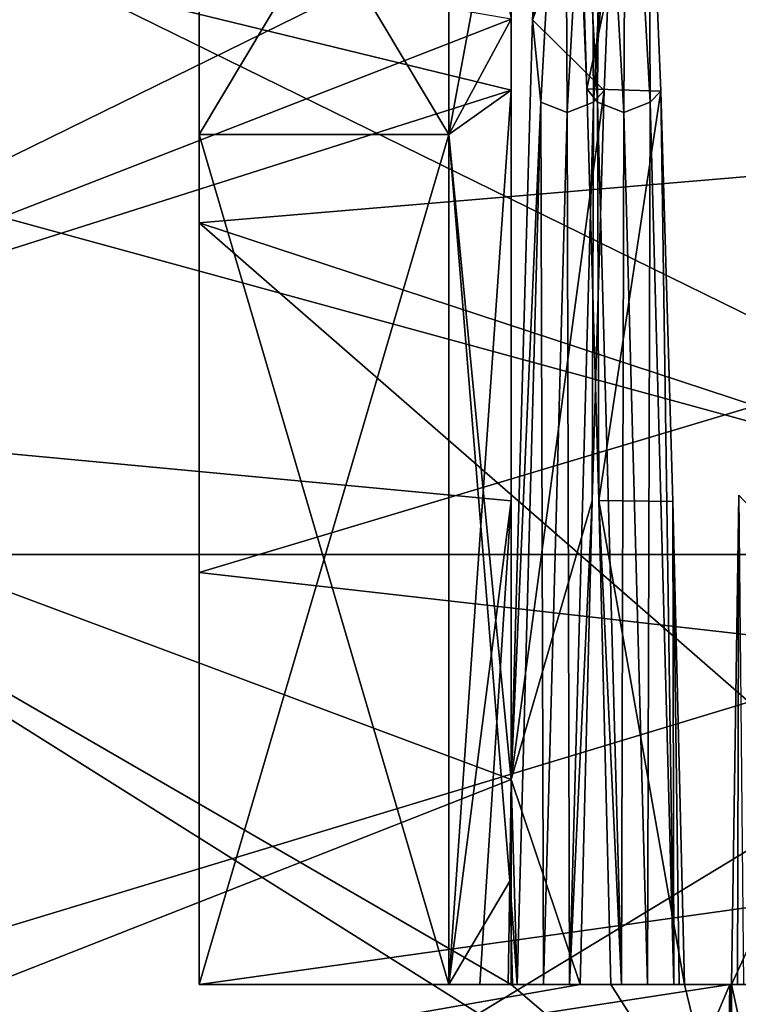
# Model space of a CAD drawing. Header units: millimetres. Extents: x -52 to 107, y -6 to 112.
# Tile 300 of 354: x 86.06 to 91.82, y 17.59 to 25.48. Entities that reach past the tile are written whole.
import ezdxf

# ---------------------------------------------------------------- set-up
doc = ezdxf.new("R2010")
doc.units = ezdxf.units.MM
doc.header["$LTSCALE"] = 65.185185
for name, color, linetype in [('3540', 7, 'CONTINUOUS'), ('3541', 7, 'CONTINUOUS'), ('3543', 7, 'CONTINUOUS'), ('3544', 7, 'CONTINUOUS'), ('3546', 7, 'CONTINUOUS'), ('3547', 7, 'CONTINUOUS'), ('3559', 7, 'CONTINUOUS'), ('3561', 7, 'CONTINUOUS'), ('3562', 7, 'CONTINUOUS'), ('3567', 7, 'CONTINUOUS'), ('3648', 7, 'CONTINUOUS'), ('3657', 7, 'CONTINUOUS'), ('3664', 7, 'CONTINUOUS'), ('3862', 7, 'CONTINUOUS'), ('3863', 7, 'CONTINUOUS'), ('3864', 7, 'CONTINUOUS'), ('3902', 7, 'CONTINUOUS'), ('3905', 7, 'CONTINUOUS'), ('3906', 7, 'CONTINUOUS'), ('3910', 7, 'CONTINUOUS'), ('3911', 7, 'CONTINUOUS'), ('3919', 7, 'CONTINUOUS'), ('3940', 7, 'CONTINUOUS')]:
    doc.layers.add(name, color=color, linetype=linetype)

msp = doc.modelspace()

# ---------------------------------------------------------------- linework, layer by layer
at = {"layer": '3540', "color": 7, "linetype": 'CONTINUOUS', "true_color": 0x3e84f2}
for points in [[(91.765, 17.7513, -12.1729), (93, 20.4228, -12.8393), (91.8236, 21.6698, -11.0685), (91.765, 17.7513, -12.1729)], [(93, 12.0797, -12.8393), (93, 20.4228, -12.8393), (91.765, 17.7513, -12.1729), (93, 12.0797, -12.8393)], [(91.75, 11.014, -11.074), (93, 12.0797, -12.8393), (91.765, 17.7513, -12.1729), (91.75, 11.014, -11.074)], [(91.75, 17.7513, -12.1578), (91.75, 11.014, -11.074), (91.7575, 17.7513, -12.1654), (91.75, 17.7513, -12.1578)], [(91.7575, 17.7513, -12.1654), (91.75, 11.014, -11.074), (91.765, 17.7513, -12.1729), (91.7575, 17.7513, -12.1654)]]:
    msp.add_3dface(points, dxfattribs=at)
at = {"layer": '3541', "color": 7, "linetype": 'CONTINUOUS', "true_color": 0x3e84f2}
for points in [[(90.8392, 27.2589, -5.3754), (90.9349, 28.4091, -1.5), (90.1714, 25.4782, -8.0576), (90.8392, 27.2589, -5.3754)], [(90.1714, 25.4782, -8.0576), (90.9349, 28.4091, -1.5), (90.3432, 28.4091, -1.5), (90.1714, 25.4782, -8.0576)], [(90.7436, 24.9119, -8.6635), (90.8392, 27.2589, -5.3754), (90.1714, 25.4782, -8.0576), (90.7436, 24.9119, -8.6635)], [(82.012, 26.8601, -6.125), (82.012, 22.3763, -10.6088), (90, 25.4842, -8.0508), (82.012, 26.8601, -6.125)], [(90, 25.4842, -8.0508), (82.012, 22.3763, -10.6088), (90, 19.3927, -11.8403), (90, 25.4842, -8.0508)], [(90, 19.3927, -11.8403), (90.7436, 24.9119, -8.6635), (90.1714, 25.4782, -8.0576), (90, 19.3927, -11.8403)], [(90.648, 21.624, -11.0089), (90.7436, 24.9119, -8.6635), (90, 19.3927, -11.8403), (90.648, 21.624, -11.0089)], [(82.012, 22.3763, -10.6088), (82.012, 16.2513, -12.25), (90, 19.3927, -11.8403), (82.012, 22.3763, -10.6088)], [(90.5523, 17.7513, -12.1578), (90.648, 21.624, -11.0089), (90, 19.3927, -11.8403), (90.5523, 17.7513, -12.1578)], [(82.012, 16.2513, -12.25), (90.5523, 17.7513, -12.1578), (90, 19.3927, -11.8403), (82.012, 16.2513, -12.25)], [(91.75, 17.7513, -12.1578), (90.5523, 17.7513, -12.1578), (82.012, 16.2513, -12.25), (91.75, 17.7513, -12.1578)], [(91.75, 17.7513, -12.1578), (82.012, 16.2513, -12.25), (90.4814, 14.7513, -12.1578), (91.75, 17.7513, -12.1578)], [(91.7037, 14.7513, -12.1578), (91.75, 17.7513, -12.1578), (90.4814, 14.7513, -12.1578), (91.7037, 14.7513, -12.1578)], [(91.75, 11.014, -11.074), (91.75, 17.7513, -12.1578), (91.7037, 14.7513, -12.1578), (91.75, 11.014, -11.074)]]:
    msp.add_3dface(points, dxfattribs=at)
at = {"layer": '3543', "color": 7, "linetype": 'CONTINUOUS', "true_color": 0x3e84f2}
for points in [[(92.012, 17.7513, 12.4218), (92.2766, 17.7513, 12.6883), (91.75, 16.2513, 12.25), (92.012, 17.7513, 12.4218)], [(91.75, 16.2513, 12.25), (92.2766, 17.7513, 12.6883), (92.3181, 14.7513, 12.73), (91.75, 16.2513, 12.25)], [(91.75, 17.7513, 12.1578), (92.012, 17.7513, 12.4218), (91.75, 16.2513, 12.25), (91.75, 17.7513, 12.1578)]]:
    msp.add_3dface(points, dxfattribs=at)
at = {"layer": '3544', "color": 7, "linetype": 'CONTINUOUS', "true_color": 0x3e84f2}
for points in [[(90, 24.9133, 8.6621), (82.012, 26.8601, 6.125), (90, 27.2599, 5.3733), (90, 24.9133, 8.6621)], [(90.5095, 27.2632, 5.3665), (91.1015, 27.2593, 5.3746), (90.605, 24.924, 8.6514), (90.5095, 27.2632, 5.3665)], [(91.1015, 27.2593, 5.3746), (91.1974, 24.9065, 8.6689), (90.605, 24.924, 8.6514), (91.1015, 27.2593, 5.3746)], [(82.012, 22.3763, 10.6088), (82.012, 26.8601, 6.125), (90, 24.9133, 8.6621), (82.012, 22.3763, 10.6088)], [(90, 21.6245, 11.0087), (82.012, 22.3763, 10.6088), (90, 24.9133, 8.6621), (90, 21.6245, 11.0087)], [(90.605, 24.924, 8.6514), (91.1974, 24.9065, 8.6689), (90.7009, 21.6287, 11.0066), (90.605, 24.924, 8.6514)], [(91.1974, 24.9065, 8.6689), (91.2929, 21.6202, 11.0108), (90.7009, 21.6287, 11.0066), (91.1974, 24.9065, 8.6689)], [(82.012, 22.3763, 10.6088), (91.75, 16.2513, 12.25), (82.012, 16.2513, 12.25), (82.012, 22.3763, 10.6088)], [(91.75, 16.2513, 12.25), (82.012, 22.3763, 10.6088), (90, 17.7513, 12.1578), (91.75, 16.2513, 12.25)], [(90, 17.7513, 12.1578), (82.012, 22.3763, 10.6088), (90, 21.6245, 11.0087), (90, 17.7513, 12.1578)], [(91.2929, 21.6202, 11.0108), (91.3884, 17.7513, 12.1578), (90.7009, 21.6287, 11.0066), (91.2929, 21.6202, 11.0108)], [(90.7009, 21.6287, 11.0066), (91.3884, 17.7513, 12.1578), (90.7967, 17.7513, 12.1578), (90.7009, 21.6287, 11.0066)], [(91.75, 16.2513, 12.25), (90, 17.7513, 12.1578), (90.7967, 17.7513, 12.1578), (91.75, 16.2513, 12.25)], [(91.3884, 17.7513, 12.1578), (91.75, 16.2513, 12.25), (90.7967, 17.7513, 12.1578), (91.3884, 17.7513, 12.1578)], [(91.75, 17.7513, 12.1578), (91.75, 16.2513, 12.25), (91.3884, 17.7513, 12.1578), (91.75, 17.7513, 12.1578)]]:
    msp.add_3dface(points, dxfattribs=at)
at = {"layer": '3546', "color": 7, "linetype": 'CONTINUOUS', "true_color": 0x3e84f2}
for points in [[(79.5, 25.6559, -12.9442), (79.5, 29.1955, -9.4046), (95.8, 21.1957, -15.2168), (79.5, 25.6559, -12.9442)], [(95.8, 21.1957, -15.2168), (79.5, 29.1955, -9.4046), (95.8, 29.1955, -9.4046), (95.8, 21.1957, -15.2168)], [(79.5, 21.1957, -15.2168), (79.5, 25.6559, -12.9442), (95.8, 21.1957, -15.2168), (79.5, 21.1957, -15.2168)], [(79.5, 16.2513, -16), (79.5, 21.1957, -15.2168), (95.8, 11.3068, -15.2168), (79.5, 16.2513, -16)], [(95.8, 11.3068, -15.2168), (79.5, 21.1957, -15.2168), (95.8, 21.1957, -15.2168), (95.8, 11.3068, -15.2168)]]:
    msp.add_3dface(points, dxfattribs=at)
at = {"layer": '3547', "color": 7, "linetype": 'CONTINUOUS', "true_color": 0x3e84f2}
for points in [[(79.5, 25.6559, 12.9442), (79.5, 21.1957, 15.2168), (95.8, 29.1955, 9.4046), (79.5, 25.6559, 12.9442)], [(95.8, 29.1955, 9.4046), (79.5, 21.1957, 15.2168), (95.8, 21.1957, 15.2168), (95.8, 29.1955, 9.4046)], [(79.5, 16.2513, 16), (79.5, 11.3068, 15.2168), (95.8, 21.1957, 15.2168), (79.5, 16.2513, 16)], [(95.8, 21.1957, 15.2168), (79.5, 11.3068, 15.2168), (95.8, 11.3068, 15.2168), (95.8, 21.1957, 15.2168)], [(79.5, 21.1957, 15.2168), (79.5, 16.2513, 16), (95.8, 21.1957, 15.2168), (79.5, 21.1957, 15.2168)]]:
    msp.add_3dface(points, dxfattribs=at)
at = {"layer": '3559', "linetype": 'CONTINUOUS'}
for points in [[(94.5, 26.8961, 1.5), (100.5, 24.9482, 6.3187), (87.5, 26.8961, 1.5), (94.5, 26.8961, 1.5)], [(87.5, 26.8961, 1.5), (100.5, 24.9482, 6.3187), (87.5, 23.8527, 7.6014), (87.5, 26.8961, 1.5)], [(100.5, 24.9482, 6.3187), (100.5, 19.5732, 10.2238), (87.5, 23.8527, 7.6014), (100.5, 24.9482, 6.3187)], [(87.5, 23.8527, 7.6014), (100.5, 19.5732, 10.2238), (94.5, 17.7513, 10.6448), (87.5, 23.8527, 7.6014)], [(87.5, 17.7513, 10.6448), (87.5, 23.8527, 7.6014), (94.5, 17.7513, 10.6448), (87.5, 17.7513, 10.6448)]]:
    msp.add_3dface(points, dxfattribs=at)
at = {"layer": '3561', "linetype": 'CONTINUOUS'}
for points in [[(89.5, 24.5598, 8.3085), (89.5, 27.9051, 1.5), (87.5, 24.5598, 8.3085), (89.5, 24.5598, 8.3085)], [(87.5, 24.5598, 8.3085), (89.5, 27.9051, 1.5), (87.5, 27.9051, 1.5), (87.5, 24.5598, 8.3085)], [(89.5, 17.7513, 11.6539), (89.5, 24.5598, 8.3085), (87.5, 17.7513, 11.6539), (89.5, 17.7513, 11.6539)], [(87.5, 17.7513, 11.6539), (89.5, 24.5598, 8.3085), (87.5, 24.5598, 8.3085), (87.5, 17.7513, 11.6539)]]:
    msp.add_3dface(points, dxfattribs=at)
at = {"layer": '3562', "linetype": 'CONTINUOUS'}
for points in [[(90, 27.2599, 5.3733), (89.5, 27.9051, 1.5), (89.5, 24.5598, 8.3085), (90, 27.2599, 5.3733)], [(90, 24.9133, 8.6621), (90, 27.2599, 5.3733), (89.5, 24.5598, 8.3085), (90, 24.9133, 8.6621)], [(90, 21.6245, 11.0087), (90, 24.9133, 8.6621), (89.5, 17.7513, 11.6539), (90, 21.6245, 11.0087)], [(90, 24.9133, 8.6621), (89.5, 24.5598, 8.3085), (89.5, 17.7513, 11.6539), (90, 24.9133, 8.6621)], [(90, 21.6245, 11.0087), (89.5, 17.7513, 11.6539), (89.7487, 17.7513, 11.9046), (90, 21.6245, 11.0087)], [(90, 17.7513, 12.1578), (90, 21.6245, 11.0087), (89.7487, 17.7513, 11.9046), (90, 17.7513, 12.1578)]]:
    msp.add_3dface(points, dxfattribs=at)
at = {"layer": '3567', "linetype": 'CONTINUOUS'}
for points in [[(100.5, 24.9482, -6.3187), (100.5, 27.0013), (87.5, 25.8709, -4.7983), (100.5, 24.9482, -6.3187)], [(87.5, 23.8527, -7.6014), (100.5, 24.9482, -6.3187), (87.5, 25.8709, -4.7983), (87.5, 23.8527, -7.6014)], [(100.5, 19.5732, -10.2238), (100.5, 24.9482, -6.3187), (87.5, 21.0496, -9.6197), (100.5, 19.5732, -10.2238)], [(87.5, 21.0496, -9.6197), (100.5, 24.9482, -6.3187), (87.5, 23.8527, -7.6014), (87.5, 21.0496, -9.6197)], [(87.5, 17.7513, -10.6448), (100.5, 19.5732, -10.2238), (87.5, 21.0496, -9.6197), (87.5, 17.7513, -10.6448)], [(94.5, 17.7513, -10.6448), (100.5, 19.5732, -10.2238), (87.5, 17.7513, -10.6448), (94.5, 17.7513, -10.6448)]]:
    msp.add_3dface(points, dxfattribs=at)
at = {"layer": '3648', "linetype": 'CONTINUOUS'}
for points in [[(87.5, 17.7513, 10.6448), (94.5, 17.7513, 10.6448), (87.5, 17.7513, 11.6539), (87.5, 17.7513, 10.6448)], [(94.5, 17.7513, 10.6448), (89.5, 17.7513, 11.6539), (87.5, 17.7513, 11.6539), (94.5, 17.7513, 10.6448)], [(89.5, 17.7513, 11.6539), (94.5, 17.7513, 10.6448), (89.7487, 17.7513, 11.9046), (89.5, 17.7513, 11.6539)], [(94.5, 17.7513, 10.6448), (90, 17.7513, 12.1578), (89.7487, 17.7513, 11.9046), (94.5, 17.7513, 10.6448)], [(90.7967, 17.7513, 12.1578), (90, 17.7513, 12.1578), (90.8822, 17.7513, 12.022), (90.7967, 17.7513, 12.1578)], [(90, 17.7513, 12.1578), (94.5, 17.7513, 10.6448), (91.0918, 17.7513, 11.9059), (90, 17.7513, 12.1578)], [(90.8822, 17.7513, 12.022), (90, 17.7513, 12.1578), (91.0918, 17.7513, 11.9059), (90.8822, 17.7513, 12.022)], [(91.0918, 17.7513, 11.9059), (94.5, 17.7513, 10.6448), (91.3022, 17.7513, 12.022), (91.0918, 17.7513, 11.9059)], [(91.3022, 17.7513, 12.022), (94.5, 17.7513, 10.6448), (91.3452, 17.7513, 12.0898), (91.3022, 17.7513, 12.022)], [(94.5, 17.7513, 10.6448), (91.3884, 17.7513, 12.1578), (91.3452, 17.7513, 12.0898), (94.5, 17.7513, 10.6448)], [(91.75, 17.7513, 12.1578), (91.3884, 17.7513, 12.1578), (94.5, 17.7513, 10.6448), (91.75, 17.7513, 12.1578)], [(92.012, 17.7513, 12.4218), (91.75, 17.7513, 12.1578), (94.5, 17.7513, 10.6448), (92.012, 17.7513, 12.4218)]]:
    msp.add_3dface(points, dxfattribs=at)
at = {"layer": '3657', "linetype": 'CONTINUOUS'}
for points in [[(91.75, 17.7513, -12.1578), (87.5, 17.7513, -10.6448), (90.2572, 17.7513, -11.9059), (91.75, 17.7513, -12.1578)], [(87.5, 17.7513, -10.6448), (91.75, 17.7513, -12.1578), (91.813, 17.7513, -12.0973), (87.5, 17.7513, -10.6448)], [(94.5, 17.7513, -10.6448), (87.5, 17.7513, -10.6448), (94.5, 17.7513, -11.6539), (94.5, 17.7513, -10.6448)], [(90.2572, 17.7513, -11.9059), (87.5, 17.7513, -10.6448), (89.5, 17.7513, -11.6539), (90.2572, 17.7513, -11.9059)], [(89.5, 17.7513, -11.6539), (87.5, 17.7513, -10.6448), (87.5, 17.7513, -11.6539), (89.5, 17.7513, -11.6539)], [(94.5, 17.7513, -11.6539), (87.5, 17.7513, -10.6448), (93.8852, 17.7513, -11.9059), (94.5, 17.7513, -11.6539)], [(93.8852, 17.7513, -11.9059), (87.5, 17.7513, -10.6448), (93.6748, 17.7513, -12.022), (93.8852, 17.7513, -11.9059)], [(93.6748, 17.7513, -12.022), (87.5, 17.7513, -10.6448), (92.0712, 17.7513, -11.9059), (93.6748, 17.7513, -12.022)], [(92.0712, 17.7513, -11.9059), (87.5, 17.7513, -10.6448), (91.8608, 17.7513, -12.022), (92.0712, 17.7513, -11.9059)], [(91.8608, 17.7513, -12.022), (87.5, 17.7513, -10.6448), (91.813, 17.7513, -12.0973), (91.8608, 17.7513, -12.022)], [(90.0468, 17.7513, -12.022), (90.2572, 17.7513, -11.9059), (89.5, 17.7513, -11.6539), (90.0468, 17.7513, -12.022)], [(90.0114, 17.7513, -12.0777), (90.0468, 17.7513, -12.022), (89.5, 17.7513, -11.6539), (90.0114, 17.7513, -12.0777)], [(89.976, 17.7513, -12.1336), (90.0114, 17.7513, -12.0777), (89.5, 17.7513, -11.6539), (89.976, 17.7513, -12.1336)], [(90.4668, 17.7513, -12.022), (91.75, 17.7513, -12.1578), (90.2572, 17.7513, -11.9059), (90.4668, 17.7513, -12.022)], [(90.5523, 17.7513, -12.1578), (91.75, 17.7513, -12.1578), (90.4668, 17.7513, -12.022), (90.5523, 17.7513, -12.1578)], [(91.75, 17.7513, -12.1578), (91.7575, 17.7513, -12.1654), (91.813, 17.7513, -12.0973), (91.75, 17.7513, -12.1578)], [(91.7575, 17.7513, -12.1654), (91.765, 17.7513, -12.1729), (91.813, 17.7513, -12.0973), (91.7575, 17.7513, -12.1654)]]:
    msp.add_3dface(points, dxfattribs=at)
at = {"layer": '3664', "linetype": 'CONTINUOUS'}
for points in [[(90.1714, 25.4782, -8.0576), (90.3432, 28.4091, -1.5), (90.4287, 28.2733, -1.5), (90.1714, 25.4782, -8.0576)], [(90.1714, 25.4782, -8.0576), (90.4287, 28.2733, -1.5), (90.2377, 24.818, -8.5667), (90.1714, 25.4782, -8.0576)], [(90, 19.3927, -11.8403), (90.1714, 25.4782, -8.0576), (90.2377, 24.818, -8.5667), (90, 19.3927, -11.8403)], [(90.0468, 17.7513, -12.022), (90, 19.3927, -11.8403), (90.2377, 24.818, -8.5667), (90.0468, 17.7513, -12.022)], [(90, 19.3927, -11.8403), (90.0468, 17.7513, -12.022), (89.988, 18.5768, -12.015), (90, 19.3927, -11.8403)], [(90.0114, 17.7513, -12.0777), (89.976, 17.7513, -12.1336), (89.988, 18.5768, -12.015), (90.0114, 17.7513, -12.0777)], [(90.0468, 17.7513, -12.022), (90.0114, 17.7513, -12.0777), (89.988, 18.5768, -12.015), (90.0468, 17.7513, -12.022)]]:
    msp.add_3dface(points, dxfattribs=at)
at = {"layer": '3862', "linetype": 'CONTINUOUS'}
for points in [[(87.5, 26.8961, 1.5), (87.5, 24.5598, 8.3085), (87.5, 27.9051, 1.5), (87.5, 26.8961, 1.5)], [(87.5, 26.8961, 1.5), (87.5, 23.8527, 7.6014), (87.5, 24.5598, 8.3085), (87.5, 26.8961, 1.5)], [(87.5, 23.8527, 7.6014), (87.5, 17.7513, 10.6448), (87.5, 24.5598, 8.3085), (87.5, 23.8527, 7.6014)], [(87.5, 17.7513, 10.6448), (87.5, 17.7513, 11.6539), (87.5, 24.5598, 8.3085), (87.5, 17.7513, 10.6448)]]:
    msp.add_3dface(points, dxfattribs=at)
at = {"layer": '3863', "linetype": 'CONTINUOUS'}
for points in [[(87.5, 25.8709, -4.7983), (87.5, 27.9051, -1.5), (87.5, 24.5598, -8.3085), (87.5, 25.8709, -4.7983)], [(87.5, 23.8527, -7.6014), (87.5, 25.8709, -4.7983), (87.5, 24.5598, -8.3085), (87.5, 23.8527, -7.6014)], [(87.5, 21.0496, -9.6197), (87.5, 23.8527, -7.6014), (87.5, 24.5598, -8.3085), (87.5, 21.0496, -9.6197)], [(87.5, 17.7513, -11.6539), (87.5, 21.0496, -9.6197), (87.5, 24.5598, -8.3085), (87.5, 17.7513, -11.6539)], [(87.5, 17.7513, -10.6448), (87.5, 21.0496, -9.6197), (87.5, 17.7513, -11.6539), (87.5, 17.7513, -10.6448)]]:
    msp.add_3dface(points, dxfattribs=at)
at = {"layer": '3864', "linetype": 'CONTINUOUS'}
for points in [[(87.5, 27.9051, -1.5), (89.5, 27.9051, -1.5), (89.5, 24.5598, -8.3085), (87.5, 27.9051, -1.5)], [(87.5, 24.5598, -8.3085), (87.5, 27.9051, -1.5), (89.5, 24.5598, -8.3085), (87.5, 24.5598, -8.3085)], [(89.5, 17.7513, -11.6539), (87.5, 17.7513, -11.6539), (87.5, 24.5598, -8.3085), (89.5, 17.7513, -11.6539)], [(89.5, 17.7513, -11.6539), (87.5, 24.5598, -8.3085), (89.5, 24.5598, -8.3085), (89.5, 17.7513, -11.6539)]]:
    msp.add_3dface(points, dxfattribs=at)
at = {"layer": '3902', "linetype": 'CONTINUOUS'}
for points in [[(90.5095, 27.2632, 5.3665), (90.605, 24.924, 8.6514), (90.5003, 28.2733, 1.5), (90.5095, 27.2632, 5.3665)], [(90.5003, 28.2733, 1.5), (90.605, 24.924, 8.6514), (90.6912, 24.818, 8.5667), (90.5003, 28.2733, 1.5)], [(90.605, 24.924, 8.6514), (90.7009, 21.6287, 11.0066), (90.6912, 24.818, 8.5667), (90.605, 24.924, 8.6514)], [(90.7009, 21.6287, 11.0066), (90.8822, 17.7513, 12.022), (90.6912, 24.818, 8.5667), (90.7009, 21.6287, 11.0066)], [(90.7009, 21.6287, 11.0066), (90.7967, 17.7513, 12.1578), (90.8822, 17.7513, 12.022), (90.7009, 21.6287, 11.0066)]]:
    msp.add_3dface(points, dxfattribs=at)
at = {"layer": '3905', "linetype": 'CONTINUOUS'}
for points in [[(90.2377, 24.818, -8.5667), (90.4287, 28.2733, -1.5), (90.4477, 24.7365, -8.4853), (90.2377, 24.818, -8.5667)], [(90.4287, 28.2733, -1.5), (90.6383, 28.1572, -1.5), (90.4477, 24.7365, -8.4853), (90.4287, 28.2733, -1.5)], [(90.6383, 28.1572, -1.5), (90.8487, 28.2733, -1.5), (90.6578, 24.818, -8.5667), (90.6383, 28.1572, -1.5)], [(90.4477, 24.7365, -8.4853), (90.6383, 28.1572, -1.5), (90.6578, 24.818, -8.5667), (90.4477, 24.7365, -8.4853)], [(90.2572, 17.7513, -11.9059), (90.0468, 17.7513, -12.022), (90.2377, 24.818, -8.5667), (90.2572, 17.7513, -11.9059)], [(90.2572, 17.7513, -11.9059), (90.2377, 24.818, -8.5667), (90.4477, 24.7365, -8.4853), (90.2572, 17.7513, -11.9059)], [(90.4668, 17.7513, -12.022), (90.4477, 24.7365, -8.4853), (90.6578, 24.818, -8.5667), (90.4668, 17.7513, -12.022)], [(90.4668, 17.7513, -12.022), (90.2572, 17.7513, -11.9059), (90.4477, 24.7365, -8.4853), (90.4668, 17.7513, -12.022)]]:
    msp.add_3dface(points, dxfattribs=at)
at = {"layer": '3906', "linetype": 'CONTINUOUS'}
for points in [[(90.7107, 28.1572, 1.5), (90.5003, 28.2733, 1.5), (90.6912, 24.818, 8.5667), (90.7107, 28.1572, 1.5)], [(90.9203, 28.2733, 1.5), (90.7107, 28.1572, 1.5), (90.9012, 24.7365, 8.4853), (90.9203, 28.2733, 1.5)], [(90.9203, 28.2733, 1.5), (90.9012, 24.7365, 8.4853), (91.1113, 24.818, 8.5667), (90.9203, 28.2733, 1.5)], [(90.7107, 28.1572, 1.5), (90.6912, 24.818, 8.5667), (90.9012, 24.7365, 8.4853), (90.7107, 28.1572, 1.5)], [(90.6912, 24.818, 8.5667), (90.8822, 17.7513, 12.022), (90.9012, 24.7365, 8.4853), (90.6912, 24.818, 8.5667)], [(90.9012, 24.7365, 8.4853), (91.0918, 17.7513, 11.9059), (91.1113, 24.818, 8.5667), (90.9012, 24.7365, 8.4853)], [(91.0918, 17.7513, 11.9059), (91.3022, 17.7513, 12.022), (91.1113, 24.818, 8.5667), (91.0918, 17.7513, 11.9059)], [(90.8822, 17.7513, 12.022), (91.0918, 17.7513, 11.9059), (90.9012, 24.7365, 8.4853), (90.8822, 17.7513, 12.022)]]:
    msp.add_3dface(points, dxfattribs=at)
at = {"layer": '3910', "linetype": 'CONTINUOUS'}
for points in [[(90.8487, 28.2733, -1.5), (90.8392, 27.2589, -5.3754), (90.6578, 24.818, -8.5667), (90.8487, 28.2733, -1.5)], [(90.8392, 27.2589, -5.3754), (90.7436, 24.9119, -8.6635), (90.6578, 24.818, -8.5667), (90.8392, 27.2589, -5.3754)], [(90.7436, 24.9119, -8.6635), (90.648, 21.624, -11.0089), (90.6578, 24.818, -8.5667), (90.7436, 24.9119, -8.6635)], [(90.648, 21.624, -11.0089), (90.4668, 17.7513, -12.022), (90.6578, 24.818, -8.5667), (90.648, 21.624, -11.0089)], [(90.648, 21.624, -11.0089), (90.5523, 17.7513, -12.1578), (90.4668, 17.7513, -12.022), (90.648, 21.624, -11.0089)]]:
    msp.add_3dface(points, dxfattribs=at)
at = {"layer": '3911', "linetype": 'CONTINUOUS'}
for points in [[(91.1015, 27.2593, 5.3746), (90.9203, 28.2733, 1.5), (91.1113, 24.818, 8.5667), (91.1015, 27.2593, 5.3746)], [(91.1974, 24.9065, 8.6689), (91.1015, 27.2593, 5.3746), (91.1113, 24.818, 8.5667), (91.1974, 24.9065, 8.6689)], [(91.3022, 17.7513, 12.022), (91.1974, 24.9065, 8.6689), (91.1113, 24.818, 8.5667), (91.3022, 17.7513, 12.022)], [(91.2929, 21.6202, 11.0108), (91.1974, 24.9065, 8.6689), (91.3022, 17.7513, 12.022), (91.2929, 21.6202, 11.0108)], [(91.3884, 17.7513, 12.1578), (91.2929, 21.6202, 11.0108), (91.3452, 17.7513, 12.0898), (91.3884, 17.7513, 12.1578)], [(91.2929, 21.6202, 11.0108), (91.3022, 17.7513, 12.022), (91.3452, 17.7513, 12.0898), (91.2929, 21.6202, 11.0108)]]:
    msp.add_3dface(points, dxfattribs=at)
at = {"layer": '3919', "linetype": 'CONTINUOUS'}
for points in [[(91.765, 17.7513, -12.1729), (91.8236, 21.6698, -11.0685), (91.813, 17.7513, -12.0973), (91.765, 17.7513, -12.1729)], [(91.8236, 21.6698, -11.0685), (91.8608, 17.7513, -12.022), (91.813, 17.7513, -12.0973), (91.8236, 21.6698, -11.0685)]]:
    msp.add_3dface(points, dxfattribs=at)
at = {"layer": '3940', "linetype": 'CONTINUOUS'}
for points in [[(89.5, 27.9051, -1.5), (90, 25.4842, -8.0508), (89.5, 24.5598, -8.3085), (89.5, 27.9051, -1.5)], [(90, 25.4842, -8.0508), (90, 19.3927, -11.8403), (89.5, 24.5598, -8.3085), (90, 25.4842, -8.0508)], [(90, 19.3927, -11.8403), (89.988, 18.5768, -12.015), (89.5, 24.5598, -8.3085), (90, 19.3927, -11.8403)], [(89.988, 18.5768, -12.015), (89.5, 17.7513, -11.6539), (89.5, 24.5598, -8.3085), (89.988, 18.5768, -12.015)], [(89.976, 17.7513, -12.1336), (89.5, 17.7513, -11.6539), (89.988, 18.5768, -12.015), (89.976, 17.7513, -12.1336)]]:
    msp.add_3dface(points, dxfattribs=at)

doc.saveas('drawing.dxf')
